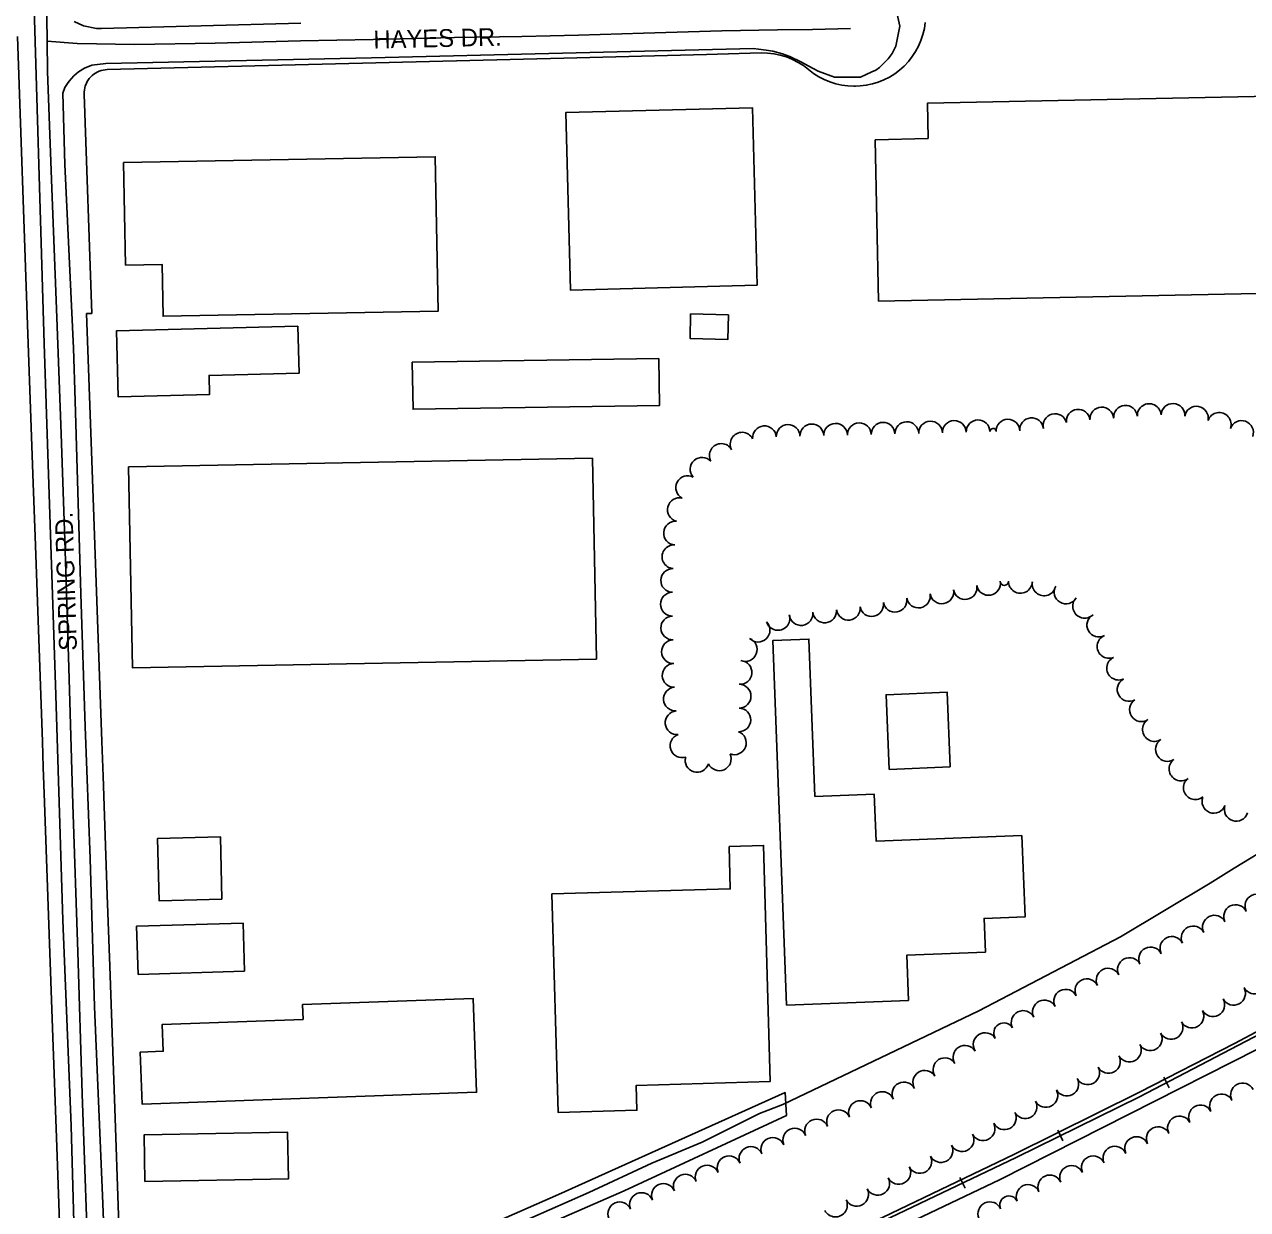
# Model space of a CAD drawing. Extents: x -25029 to 2274964, y -81170 to 687028.
# Drawn here: x -13854 to -12823, y -62963 to -61964 of the extents above; entities that cross this region are included whole.
import ezdxf

# ---------------------------------------------------------------- set-up
doc = ezdxf.new("R2010")
doc.units = 0
for name, color, linetype in [('81911BEA - RW_X_Fee_RW', 7, 'Continuous'), ('BLDG', 7, 'Continuous'), ('GE_X_CL_2000', 7, 'Continuous'), ('RD_X_RR_1', 7, 'Continuous'), ('ROAD', 7, 'Continuous'), ('ROAD-NAME', 7, 'Continuous'), ('RR', 7, 'Continuous'), ('TREES', 7, 'Continuous')]:
    doc.layers.add(name, color=color, linetype=linetype)

msp = doc.modelspace()

# ---------------------------------------------------------------- linework, layer by layer
at = {"layer": '81911BEA - RW_X_Fee_RW'}
for p, q in [((-13859.6, -61974.4), (-13851.3, -62209.2)), ((-13803.3, -62022.9), (-13796.8, -62207.6)), ((-13801.3, -62207.7), (-13796.8, -62207.6))]:
    msp.add_line(p, q, dxfattribs=at)
for points in [[(-13193, -62002.2), (-13188.9, -62005.4), (-13184.5, -62008.2), (-13179.9, -62010.6), (-13175.1, -62012.6), (-13173.5, -62013.1), (-13170.2, -62014.1), (-13165.1, -62015.3), (-13160, -62016), (-13154.8, -62016.2), (-13153.4, -62016.2), (-13149.6, -62016), (-13144.4, -62015.4), (-13139.3, -62014.3), (-13134.4, -62012.8), (-13129.6, -62010.9), (-13124.9, -62008.5), (-13120.5, -62005.8), (-13116.4, -62002.6), (-13112.5, -61999.2), (-13109, -61995.4), (-13105.7, -61991.3), (-13102.9, -61987), (-13100.4, -61982.4), (-13098.4, -61977.6), (-13096.7, -61972.7), (-13095.5, -61967.7), (-13094.8, -61962.5)], [(-13783.9, -62002.2), (-13399.1, -61992.5), (-13279.1, -61989.4), (-13233, -61988.2)], [(-13193, -62002.2), (-13197.3, -61998.9), (-13201.9, -61996.1), (-13206.7, -61993.6), (-13211.7, -61991.6), (-13216.9, -61990), (-13222.2, -61988.9), (-13227.6, -61988.3), (-13233, -61988.2)], [(-13783.9, -62002.2), (-13785.6, -62002.3), (-13787.3, -62002.6), (-13789, -62003), (-13790.7, -62003.6), (-13792.3, -62004.3), (-13793.8, -62005.2), (-13795.3, -62006.2), (-13796.7, -62007.3), (-13797.9, -62008.5), (-13799.1, -62009.8), (-13800.1, -62011.3), (-13801, -62012.8), (-13801.7, -62014.4), (-13802.4, -62016), (-13802.8, -62017.7), (-13803.1, -62019.4), (-13803.3, -62021.2), (-13803.3, -62022.9)], [(-13851.3, -62209.2), (-13846.5, -62343.1), (-13844.4, -62403.1), (-13838.5, -62568.5)], [(-13801.3, -62207.7), (-13797.2, -62323.7), (-13788.5, -62568.4)], [(-13838.5, -62568.5), (-13837.8, -62589.8), (-13836.7, -62619.8), (-13830, -62809.7), (-13826.4, -62909.7), (-13820.8, -63068.9), (-13819.1, -63117.1)], [(-13788.5, -62568.4), (-13787.4, -62597.6), (-13783.9, -62697.6), (-13781.8, -62757.5), (-13777.5, -62877.5), (-13774.3, -62967.4), (-13771.4, -63051.2), (-13769.7, -63098.2), (-13768.5, -63132.3), (-13768.2, -63141.6)]]:
    msp.add_lwpolyline(points, dxfattribs=at)
at = {"layer": 'BLDG'}
for points in [[(-13092.3, -62060.4), (-13136.9, -62061.4), (-13134.1, -62197.3), (-12759.2, -62189.6), (-12762.6, -62023.7), (-13092.9, -62030.5)], [(-13236.4, -62183.9), (-13240.4, -62034.3), (-13397.6, -62038.5), (-13393.6, -62188.1)], [(-13770.1, -62080.6), (-13768.5, -62166.9), (-13737.7, -62166.3), (-13736.9, -62210), (-13505.1, -62205.6), (-13507.6, -62075.6)], [(-13260.5, -62208.9), (-13292.4, -62208.1), (-13292.9, -62228.7), (-13261, -62229.5)], [(-13623.3, -62218.5), (-13776.1, -62222.3), (-13774.7, -62277.8), (-13697.7, -62275.8), (-13698.1, -62259.9), (-13622.3, -62258)], [(-13319.2, -62245.7), (-13526.9, -62248.8), (-13526.3, -62288.4), (-13318.6, -62285.2)], [(-13375, -62329.5), (-13765.9, -62337), (-13762.7, -62506.2), (-13371.8, -62498.8)], [(-13108.9, -62786.5), (-13110.3, -62748.3), (-13044.1, -62745.7), (-13045.2, -62717.3), (-13010.7, -62716), (-13013.4, -62647.5), (-13136.2, -62652.1), (-13137.7, -62612.7), (-13187.7, -62614.6), (-13192.7, -62482), (-13223.2, -62483.2), (-13211.6, -62790.4)], [(-13073.7, -62589.6), (-13076.4, -62526.7), (-13127.8, -62528.9), (-13125.1, -62591.8)], [(-13687.3, -62701.2), (-13688.6, -62648.5), (-13741.5, -62649.9), (-13740.2, -62702.5)], [(-13260, -62656.7), (-13259, -62692.4), (-13409.3, -62696.7), (-13404.1, -62880.7), (-13337.6, -62878.9), (-13338.2, -62858), (-13225.3, -62854.7), (-13230.9, -62655.8)], [(-13757.9, -62764.5), (-13668.3, -62761.7), (-13669.5, -62721.2), (-13759.1, -62723.9)], [(-13619.4, -62789.9), (-13618.9, -62802.4), (-13737.5, -62806.6), (-13736.7, -62829.2), (-13756.1, -62829.9), (-13754.6, -62873.8), (-13472.8, -62863.8), (-13475.6, -62784.8)], [(-13752.2, -62939), (-13631.3, -62936.8), (-13632, -62897.5), (-13752.9, -62899.7)]]:
    msp.add_lwpolyline(points, close=True, dxfattribs=at)
at = {"layer": 'GE_X_CL_2000'}
for points in [[(-13827, -61791.1), (-13827.2, -61793), (-13829.2, -61805.5), (-13831.1, -61818), (-13832.7, -61830.5), (-13834, -61843.1), (-13835.2, -61855.7), (-13836.1, -61868.3), (-13835.1, -61938.1), (-13834.4, -61978.2)], [(-13834.4, -61978.2), (-13809.2, -61980.2), (-13760.6, -61981.1), (-13693, -61980), (-13621, -61978), (-13560, -61976.8), (-13491.4, -61975.3), (-13434.7, -61974.2), (-13386.8, -61973.1), (-13332.1, -61971.5), (-13266.1, -61969.6), (-13219.1, -61968.8), (-13189.8, -61968.3), (-13157.7, -61967.6)], [(-13834.4, -61978.2), (-13834.1, -62003.7), (-13830.7, -62102.3), (-13826.3, -62211), (-13822.8, -62309.1), (-13819.7, -62398.6), (-13816.3, -62505.9), (-13813, -62621.3), (-13808.8, -62745.4), (-13805, -62865.1), (-13801.2, -62976.2), (-13799.2, -63078.6), (-13799.2, -63087.3), (-13798.8, -63091.1), (-13798.8, -63095), (-13798.8, -63098.8), (-13798.9, -63102.7), (-13799.4, -63106), (-13800.4, -63109.9), (-13800.9, -63113.7), (-13802.4, -63117.1), (-13814.7, -63140.3)], [(-12799.3, -62653.6), (-12834.5, -62674.9), (-12854.8, -62687.7), (-12930.2, -62732.7), (-13049.5, -62795.2), (-13214.7, -62874), (-13234.4, -62881.6), (-13282.7, -62905.7), (-13325.2, -62923.6), (-13378.3, -62948.1), (-13444.4, -62977.4)]]:
    msp.add_lwpolyline(points, dxfattribs=at)
at = {"layer": 'RD_X_RR_1'}
for points in [[(-14589.3, -63550.6), (-14493.8, -63519.9), (-14389.8, -63486), (-14268.4, -63445.1), (-14114.9, -63390.1), (-13990.2, -63342.2), (-13865.7, -63294.1), (-13674.3, -63220.6), (-13453.1, -63130.4), (-13232.8, -63032.9), (-13031.6, -62937.3), (-12815, -62827.4), (-12587.1, -62704.3), (-12442.5, -62620.2), (-12343.3, -62561.7), (-12201.1, -62477.4), (-12074.8, -62402.6), (-11961.5, -62336.4), (-11857.9, -62273.7), (-11801, -62241.4)], [(-13869.5, -63278.7), (-13692.2, -63211.1), (-13556.5, -63157.7), (-13409.4, -63095.3), (-13314.6, -63053.1), (-13232.7, -63016.3), (-13130.2, -62969), (-13020, -62916.2), (-12914.3, -62863.7), (-12834.3, -62822.8), (-12758.8, -62782.6), (-12707.2, -62754.6), (-12652.1, -62724.6), (-12603.1, -62697.3), (-12558.8, -62672.2), (-12502.5, -62640.4), (-12450.7, -62609.4), (-12348.3, -62549.5), (-12231.3, -62481.2), (-12086.9, -62394.2)]]:
    msp.add_lwpolyline(points, dxfattribs=at)
at = {"layer": 'ROAD'}
for points in [[(-13873, -63160.4), (-13843.7, -63144.8), (-13831.5, -63135.8), (-13826.6, -63129.6), (-13815.4, -63114.7), (-13813.9, -63110.3), (-13809.8, -63097.5), (-13809.6, -63093.1), (-13809.4, -63088.1), (-13809.3, -63074.3), (-13814.4, -62892.1), (-13821.2, -62718.7), (-13827.2, -62529.1), (-13832.1, -62385.5), (-13837.1, -62233), (-13846.8, -61903.1), (-13847.3, -61864.5), (-13844.4, -61832.2), (-13841.7, -61816.1), (-13840.8, -61810.4), (-13839.9, -61747.3), (-13840, -61738.7), (-13851.7, -61706.1), (-13859.5, -61688.7)], [(-13118.3, -61955.5), (-13116.3, -61965.7), (-13119.6, -61982.6), (-13122.6, -61988.7), (-13126, -61993.2), (-13133.3, -62000.5), (-13136.5, -62002.7), (-13139.8, -62004), (-13149.4, -62008.7), (-13171.2, -62008.6), (-13185.1, -62003.6), (-13192.8, -61999.3), (-13199.5, -61995.6), (-13208.9, -61991.1), (-13214.9, -61989), (-13223.2, -61986.8), (-13228.9, -61985.9), (-13235.1, -61985.1), (-13239.5, -61984.4), (-13561.4, -61992.3), (-13785, -61997.2), (-13796.9, -61998.6), (-13803.1, -62000.9), (-13808.2, -62004.1), (-13812, -62007.4), (-13816, -62012.1), (-13817.3, -62014), (-13819.5, -62017.4), (-13821.2, -62022), (-13819.6, -62082.3), (-13812.4, -62236.8)], [(-13811.7, -61961.7), (-13803.8, -61965.3), (-13793, -61967.5), (-13788.6, -61967.6), (-13620.9, -61963.1)], [(-13812.4, -62236.8), (-13810.8, -62281.3), (-13806.2, -62443.8), (-13802.6, -62555.5), (-13798.3, -62666.9), (-13794.6, -62791.9), (-13788, -62950.7), (-13783.1, -63070.8)], [(-13598.6, -63035.7), (-13403.8, -62949.9), (-13212.7, -62864.1), (-13211.7, -62883.4), (-13348.5, -62946.9), (-13527.2, -63024.8)]]:
    msp.add_lwpolyline(points, dxfattribs=at)
at = {"layer": 'RR'}
for p, q in [((-12893.8, -62851.2), (-12889.2, -62860.1)), ((-12983.2, -62895.8), (-12978.8, -62904.7)), ((-13065.5, -62935.7), (-13061.2, -62944.7))]:
    msp.add_line(p, q, dxfattribs=at)
for points in [[(-10519, -61465.6), (-10845.2, -61660), (-11041.8, -61776.8), (-11245.7, -61897.3), (-11494.8, -62044.9), (-11715.7, -62175.4), (-11881.6, -62273.4), (-12072.4, -62385.5), (-12239.6, -62484.9), (-12380, -62567.5), (-12564.4, -62676.6), (-12722.3, -62767.5), (-12914.2, -62867.5), (-13018.3, -62918.6)], [(-13018.3, -62918.6), (-13223.9, -63017.1), (-13387, -63092.1), (-13594.6, -63182), (-13804.5, -63268.9), (-14040.5, -63359.3), (-14229.3, -63427.6), (-14458.6, -63505.6), (-14586.2, -63545.8)]]:
    msp.add_lwpolyline(points, dxfattribs=at)
at = {"layer": 'TREES'}
for centre, radius, start, end in [((-12926.1, -62295.1), 10, 4.7738, 184.7738), ((-12906.1, -62293.7), 10, 3.3331, 183.3331), ((-12886.1, -62293.6), 10, 357.1338, 177.1338), ((-12866.3, -62295.9), 10, 349.4362, 169.4362), ((-13005.2, -62305.6), 10, 5.472, 185.472), ((-12985.5, -62302.1), 10, 14.5481, 194.5481), ((-12965.9, -62298.4), 10, 6.7651, 186.7651), ((-12946, -62296.6), 10, 3.8123, 183.8123), ((-12847.1, -62301.1), 10, 340.3572, 160.3572), ((-13230.2, -62312.4), 10, 4.5636, 184.5636), ((-13210.3, -62311.3), 10, 1.4034, 181.4034), ((-13190.3, -62310.8), 10, 1.4034, 181.4034), ((-13170.3, -62310.3), 10, 1.4034, 181.4034), ((-13150.3, -62309.9), 10, 1.4034, 181.4034), ((-13130.3, -62309.4), 10, 1.4034, 181.4034), ((-13110.3, -62308.9), 10, 1.4034, 181.4034), ((-13090.3, -62308.4), 10, 1.4034, 181.4034), ((-13070.3, -62307.9), 10, 1.4034, 181.4034), ((-13050.3, -62307.4), 10, 1.4034, 181.4034), ((-13037.7, -62307.1), 2.61, 1.4034, 181.4034), ((-13025.1, -62306.8), 10, 1.4226, 181.4226), ((-12828.3, -62307.9), 10, 339.9244, 159.9244), ((-13249.1, -62317.8), 10, 27.717, 207.717), ((-13266.6, -62327.3), 10, 29.0833, 209.0833), ((-13282.8, -62338.9), 10, 41.911, 221.911), ((-13294.9, -62354.4), 10, 62.6173, 242.6173), ((-13301.9, -62373), 10, 75.7651, 255.7651), ((-13305.1, -62392.7), 10, 85.861, 265.861), ((-13306.5, -62412.6), 10, 86.1922, 266.1922), ((-13307.5, -62432.6), 10, 88.091, 268.091), ((-13080.8, -62442.2), 10, 190.2073, 10.2073), ((-13061.2, -62438.6), 10, 190.2073, 10.2073), ((-13041.5, -62435.1), 10, 190.2073, 10.2073), ((-13028.1, -62433.2), 3.54, 181.7935, 1.7935), ((-13014.6, -62433.4), 10, 178.192, 358.192), ((-12994.7, -62435.5), 10, 169.7327, 349.7327), ((-12976.2, -62442.3), 10, 149.8778, 329.8778), ((-13307.8, -62452.6), 10, 90.1626, 270.1626), ((-13120.2, -62449.3), 10, 190.2073, 10.2073), ((-13100.5, -62445.7), 10, 190.2073, 10.2073), ((-12960.5, -62454.4), 10, 135.1274, 315.1274), ((-13199.4, -62460.5), 10, 186.9329, 6.9329), ((-13179.5, -62458.3), 10, 185.5923, 5.5923), ((-13159.6, -62456), 10, 187.4865, 7.4865), ((-13139.9, -62452.9), 10, 190.5711, 10.5711), ((-13307.5, -62472.6), 10, 91.7155, 271.7155), ((-13235.6, -62474.5), 10, 223.917, 43.917), ((-13218.8, -62464.6), 10, 197.2524, 17.2524), ((-12948.6, -62470.2), 10, 118.8384, 298.8384), ((-13246.4, -62490.8), 10, 248.7841, 68.7841), ((-12939.9, -62488.2), 10, 112.6138, 292.6138), ((-13306.9, -62492.6), 10, 91.5034, 271.5034), ((-13250.8, -62510.1), 10, 265.6271, 85.6271), ((-12931.9, -62506.5), 10, 114.4089, 294.4089), ((-13306.3, -62512.6), 10, 91.9095, 271.9095), ((-13305.3, -62532.5), 10, 93.9009, 273.9009), ((-13251.6, -62530.1), 10, 269.8818, 89.8818), ((-12923, -62524.4), 10, 119.0333, 299.0333), ((-12912.6, -62541.5), 10, 123.2548, 303.2548), ((-13303.8, -62552.5), 10, 94.8136, 274.8136), ((-13251.8, -62550.1), 10, 268.6003, 88.6003), ((-12901.7, -62558.2), 10, 123.1148, 303.1148), ((-13299.7, -62571.9), 10, 108.6275, 288.6275), ((-13255.6, -62569.4), 10, 249.3119, 69.3119), ((-12890.7, -62575), 10, 123.1996, 303.1996), ((-13287, -62584.2), 10, 163.5698, 343.5698), ((-13268.3, -62582.9), 10, 204.4384, 24.4384), ((-12879.3, -62591.4), 10, 126.3417, 306.3417), ((-12867.2, -62607.2), 10, 128.6752, 308.6752), ((-12851.6, -62618.7), 10, 158.7854, 338.7854), ((-12832.8, -62625.4), 10, 161.9197, 341.9197), ((-12815.4, -62706.9), 10, 26.4739, 206.4739), ((-12833.3, -62715.8), 10, 26.4739, 206.4739), ((-12851.2, -62724.7), 10, 26.4739, 206.4739), ((-12869.1, -62733.7), 10, 26.4739, 206.4739), ((-12887, -62742.6), 10, 26.4739, 206.4739), ((-12904.9, -62751.5), 10, 26.4739, 206.4739), ((-12940.7, -62769.3), 10, 26.4739, 206.4739), ((-12922.8, -62760.4), 10, 26.4739, 206.4739), ((-12958.6, -62778.2), 10, 26.4739, 206.4739), ((-12817.4, -62770.9), 10, 208.5484, 28.5484), ((-12976.5, -62787.1), 10, 26.4739, 206.4739), ((-12835, -62780.4), 10, 208.5484, 28.5484), ((-12994.4, -62796.1), 10, 26.4739, 206.4739), ((-12852.5, -62790), 10, 208.5484, 28.5484), ((-13012.3, -62805), 10, 26.4739, 206.4739), ((-12870.1, -62799.6), 10, 208.5484, 28.5484), ((-13028.5, -62813.9), 8.53, 31.8544, 211.8544), ((-12887.7, -62809.1), 10, 208.5484, 28.5484), ((-13044.3, -62823.7), 10, 31.8544, 211.8544), ((-12905.2, -62818.7), 10, 208.5484, 28.5484), ((-13061.3, -62834.3), 10, 31.8544, 211.8544), ((-12922.8, -62828.2), 10, 208.5484, 28.5484), ((-13078.2, -62844.8), 10, 31.8544, 211.8544), ((-12940.4, -62837.8), 10, 208.5484, 28.5484), ((-13095.2, -62855.4), 10, 31.8544, 211.8544), ((-12975.5, -62856.9), 10, 208.5484, 28.5484), ((-12957.9, -62847.4), 10, 208.5484, 28.5484), ((-13112.7, -62865.2), 10, 26.7147, 206.7147), ((-12993.1, -62866.5), 10, 208.5484, 28.5484), ((-12827.5, -62866), 10, 27.6594, 207.6594), ((-13149.4, -62880.9), 10, 22.8099, 202.8099), ((-13130.9, -62873.3), 10, 21.5479, 201.5479), ((-13010.6, -62876), 9.93, 208.5484, 28.5484), ((-12845.2, -62875.3), 10, 27.6594, 207.6594), ((-13167.8, -62888.6), 10, 22.8099, 202.8099), ((-13028.2, -62885.3), 10, 207.351, 27.351), ((-12862.9, -62884.6), 10, 27.6594, 207.6594), ((-13186.3, -62896.4), 10, 22.8099, 202.8099), ((-13046, -62894.5), 10, 207.351, 27.351), ((-12898.5, -62902.8), 10, 25.5792, 205.5792), ((-12880.6, -62893.9), 10, 27.6594, 207.6594), ((-13223.2, -62911.9), 10, 22.8099, 202.8099), ((-13204.7, -62904.1), 10, 22.8099, 202.8099), ((-13063.7, -62903.7), 10, 207.351, 27.351), ((-12916.7, -62911.2), 10, 23.8638, 203.8638), ((-13241.6, -62919.6), 10, 22.8099, 202.8099), ((-13081.5, -62912.9), 10, 207.351, 27.351), ((-12935, -62919.3), 10, 23.8638, 203.8638), ((-13260, -62927.4), 10, 22.8099, 202.8099), ((-13099.3, -62922.1), 10, 207.351, 27.351), ((-12953.2, -62927.4), 10, 23.8638, 203.8638), ((-13296.9, -62942.9), 10, 22.8099, 202.8099), ((-13278.5, -62935.2), 10, 22.8099, 202.8099), ((-13117, -62931.3), 10, 207.351, 27.351), ((-12989.8, -62943.5), 10, 23.8638, 203.8638), ((-12971.5, -62935.5), 10, 23.8638, 203.8638), ((-13315.3, -62950.7), 10, 22.8099, 202.8099), ((-13152.6, -62949.7), 10, 207.351, 27.351), ((-13134.8, -62940.5), 10, 207.351, 27.351), ((-13008.1, -62951.6), 10, 23.8638, 203.8638), ((-13333.8, -62958.4), 10, 22.8099, 202.8099), ((-13170.4, -62958.8), 10, 206.7335, 26.7335), ((-13024.3, -62958.8), 7.66, 24.163, 204.163), ((-13352.2, -62966.2), 10, 22.8099, 202.8099), ((-13040.4, -62966.1), 10, 24.163, 204.163)]:
    msp.add_arc(centre, radius, start, end, dxfattribs=at)

# ---------------------------------------------------------------- texts
at = {"layer": 'ROAD-NAME'}
for s, rotation, p in [('HAYES DR.', 1.2962, (-13559.5, -61984.5)), ('SPRING RD.', 91.8076, (-13809.4, -62491.6))]:
    msp.add_text(s, height=15, rotation=rotation, dxfattribs=at).set_placement(p)

doc.saveas('drawing.dxf')
